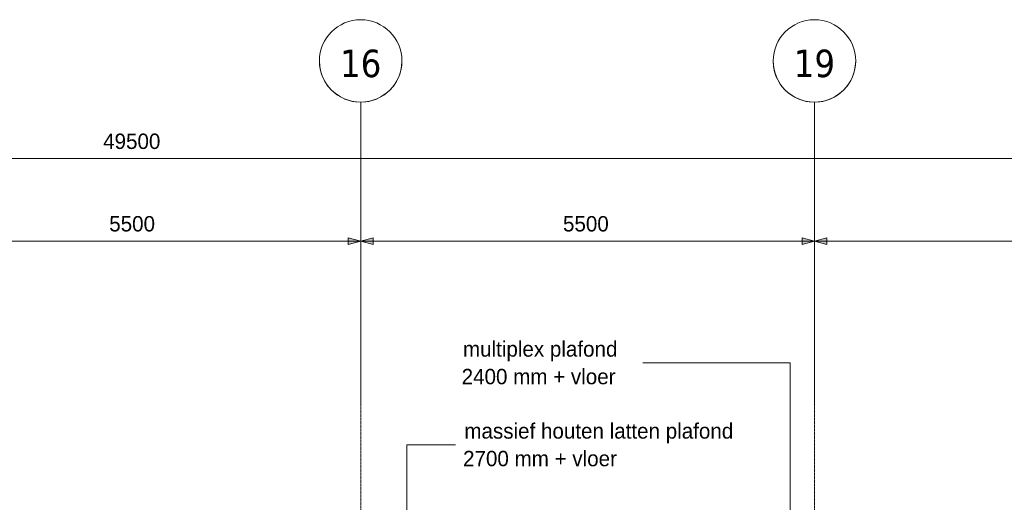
# Model space of a CAD drawing. Header units: millimetres. Extents: x 3625 to 92626, y -20577 to 42628.
# Tile 656 of 656: x 54879 to 66813, y 36777 to 42628. Entities that reach past the tile are written whole.
import ezdxf

# ---------------------------------------------------------------- set-up
doc = ezdxf.new("R2010")
doc.units = ezdxf.units.MM
doc.linetypes.add('stramien', pattern=[22.225, 12.7, -3.175, 3.175, -3.175])
for name, color, linetype, lineweight in [('A-ANNO-DIMS', 1, 'Continuous', 18), ('A-ANNO-DIMS-100', 1, 'Continuous', 18), ('A-CLNG-IDEN', 6, 'Continuous', 18), ('S-GRID', 1, 'Continuous', 18)]:
    doc.layers.add(name, color=color, linetype=linetype, lineweight=lineweight)
doc.styles.add('Frutiger_3', font='txt', dxfattribs={"height": 186.571782})
doc.styles.add('Tahoma', font='TAHOMA.TTF', dxfattribs={"height": 333.256173})
doc.dimstyles.new('00_KU_2_5mm_-_pijl', dxfattribs={"dimscale": 304.8, "dimtxt": 250, "dimasz": 0.492126, "dimexe": 0.590551, "dimexo": 0.0625, "dimgap": 0.164042, "dimtad": 1, "dimdec": 0, "dimzin": 0, "dimdsep": 46, "dimtxsty": 'Frutiger_3', "dimsah": 1, "dimcen": 0.09, "dimdle": 0.590551, "dimazin": 0, "dimtfac": 1, "dimtdec": 0, "dimtix": 1, "dimtmove": 0, "dimatfit": 3, "dimfxl": 0.590551, "dimfxlon": 1, "dimtvp": 1, "dimtolj": 1, "dimtzin": 0, "dimarcsym": 2})

# ---------------------------------------------------------------- blocks, each defined once
blk = doc.blocks.new('Grid - 5 mm-3639987-Plotview plafond tweede verdieping - 1 op 100')
at = {"layer": 'S-GRID'}
blk.add_circle((0, 0), 5, dxfattribs=at)
for start, end in [(360, 180), (180, 360)]:
    blk.add_arc((0, 0), 5, start, end, dxfattribs=at)
blk = doc.blocks.new('DIMBLOCK1-Plotview plafond tweede verdieping - 1 op 100')
at = {"layer": 'A-ANNO-DIMS-100', "transparency": 16777216}
for points in [[(31512, 40943), (31662, 40903), (31662, 40984)], [(81012, 40943), (80862, 40984), (80862, 40903)]]:
    blk.add_hatch(color=256, dxfattribs=at).paths.add_polyline_path(points, flags=0)
for p, q in [((31512, 41123), (31512, 40763)), ((31512, 40943), (31512, 41123)), ((81012, 41123), (81012, 40763)), ((81012, 40943), (81012, 41123)), ((31332, 40943), (81192, 40943)), ((31662, 40984), (31512, 40943)), ((31512, 40943), (31662, 40903)), ((31662, 40903), (31662, 40984)), ((81012, 40943), (80862, 40984)), ((80862, 40984), (80862, 40903)), ((80862, 40903), (81012, 40943))]:
    blk.add_line(p, q, dxfattribs=at)
at = {"layer": 'A-ANNO-DIMS-100', "color": 0, "transparency": 16777216, "insert": (55890, 41247), "char_height": 186.6, "width": 892.41, "attachment_point": 1, "line_spacing_factor": 1.017696, "style": 'Frutiger_3'}
blk.add_mtext('49500', dxfattribs=at)
blk = doc.blocks.new('DIMBLOCK6-Plotview plafond tweede verdieping - 1 op 100')
at = {"layer": 'A-ANNO-DIMS-100', "transparency": 16777216}
for points in [[(53512, 39943), (53362, 39984), (53362, 39903)], [(53512, 39943), (53662, 39903), (53662, 39984)], [(59012, 39943), (58862, 39984), (58862, 39903)], [(59012, 39943), (59162, 39903), (59162, 39984)]]:
    blk.add_hatch(color=256, dxfattribs=at).paths.add_polyline_path(points, flags=0)
for p, q in [((53512, 40123), (53512, 39763)), ((53512, 39943), (53512, 40123)), ((59012, 40123), (59012, 39763)), ((59012, 39943), (59012, 40123)), ((53512, 39943), (53362, 39984)), ((53362, 39984), (53362, 39903)), ((53662, 39984), (53512, 39943)), ((53662, 39903), (53662, 39984)), ((59012, 39943), (58862, 39984)), ((58862, 39984), (58862, 39903)), ((59162, 39984), (59012, 39943)), ((59162, 39903), (59162, 39984)), ((53362, 39903), (53512, 39943)), ((53512, 39943), (59012, 39943)), ((53512, 39943), (53662, 39903)), ((58862, 39903), (59012, 39943)), ((59012, 39943), (59162, 39903))]:
    blk.add_line(p, q, dxfattribs=at)
at = {"layer": 'A-ANNO-DIMS-100', "color": 0, "transparency": 16777216, "insert": (55964, 40247), "char_height": 186.6, "width": 713.92, "attachment_point": 1, "line_spacing_factor": 1.017696, "style": 'Frutiger_3'}
blk.add_mtext('5500', dxfattribs=at)
blk = doc.blocks.new('DIMBLOCK7-Plotview plafond tweede verdieping - 1 op 100')
at = {"layer": 'A-ANNO-DIMS-100', "transparency": 16777216}
for points in [[(59012, 39943), (58862, 39984), (58862, 39903)], [(59012, 39943), (59162, 39903), (59162, 39984)], [(64512, 39943), (64362, 39984), (64362, 39903)], [(64512, 39943), (64662, 39903), (64662, 39984)]]:
    blk.add_hatch(color=256, dxfattribs=at).paths.add_polyline_path(points, flags=0)
for p, q in [((59012, 40123), (59012, 39763)), ((59012, 39943), (59012, 40123)), ((64512, 40123), (64512, 39763)), ((64512, 39943), (64512, 40123)), ((59012, 39943), (58862, 39984)), ((58862, 39984), (58862, 39903)), ((59162, 39984), (59012, 39943)), ((59162, 39903), (59162, 39984)), ((64512, 39943), (64362, 39984)), ((64362, 39984), (64362, 39903)), ((64662, 39984), (64512, 39943)), ((64662, 39903), (64662, 39984)), ((58862, 39903), (59012, 39943)), ((59012, 39943), (64512, 39943)), ((59012, 39943), (59162, 39903)), ((64362, 39903), (64512, 39943)), ((64512, 39943), (64662, 39903))]:
    blk.add_line(p, q, dxfattribs=at)
at = {"layer": 'A-ANNO-DIMS-100', "color": 0, "transparency": 16777216, "insert": (61464, 40247), "char_height": 186.6, "width": 713.92, "attachment_point": 1, "line_spacing_factor": 1.017696, "style": 'Frutiger_3'}
blk.add_mtext('5500', dxfattribs=at)
blk = doc.blocks.new('DIMBLOCK8-Plotview plafond tweede verdieping - 1 op 100')
at = {"layer": 'A-ANNO-DIMS-100', "transparency": 16777216}
for points in [[(64512, 39943), (64362, 39984), (64362, 39903)], [(64512, 39943), (64662, 39903), (64662, 39984)], [(70012, 39943), (69862, 39984), (69862, 39903)], [(70012, 39943), (70162, 39903), (70162, 39984)]]:
    blk.add_hatch(color=256, dxfattribs=at).paths.add_polyline_path(points, flags=0)
for p, q in [((64512, 40123), (64512, 39763)), ((64512, 39943), (64512, 40123)), ((70012, 40123), (70012, 39763)), ((70012, 39943), (70012, 40123)), ((64512, 39943), (64362, 39984)), ((64362, 39984), (64362, 39903)), ((64662, 39984), (64512, 39943)), ((64662, 39903), (64662, 39984)), ((70012, 39943), (69862, 39984)), ((69862, 39984), (69862, 39903)), ((70162, 39984), (70012, 39943)), ((70162, 39903), (70162, 39984)), ((64362, 39903), (64512, 39943)), ((64512, 39943), (70012, 39943)), ((64512, 39943), (64662, 39903)), ((69862, 39903), (70012, 39943)), ((70012, 39943), (70162, 39903))]:
    blk.add_line(p, q, dxfattribs=at)
at = {"layer": 'A-ANNO-DIMS-100', "color": 0, "transparency": 16777216, "insert": (66964, 40247), "char_height": 186.6, "width": 713.92, "attachment_point": 1, "line_spacing_factor": 1.017696, "style": 'Frutiger_3'}
blk.add_mtext('5500', dxfattribs=at)

msp = doc.modelspace()

# ---------------------------------------------------------------- linework, layer by layer
at = {"layer": 'A-CLNG-IDEN'}
for p, q in [((64219.5, 38467.2), (62431.5, 38467.2)), ((64219.5, 33467.1), (64219.5, 38467.2)), ((59569.6, 37473.5), (60161.8, 37473.5)), ((59569.6, 35199), (59569.6, 37473.5))]:
    msp.add_line(p, q, dxfattribs=at)
at = {"layer": 'S-GRID', "linetype": 'stramien'}
for p, q in [((59011.7, 41627.6), (59011.7, -3246.7)), ((64511.7, 41627.6), (64511.7, -3246.7))]:
    msp.add_line(p, q, dxfattribs=at)

# ---------------------------------------------------------------- block references
at = {"layer": 'S-GRID', "xscale": 99.99999999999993, "yscale": 99.99999999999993, "zscale": 99.99999999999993, "rotation": 180}
for p in [(59011.7, 42127.6), (64511.7, 42127.6)]:
    msp.add_blockref('Grid - 5 mm-3639987-Plotview plafond tweede verdieping - 1 op 100', p, dxfattribs=at)

# ---------------------------------------------------------------- texts
at = {"layer": 'A-CLNG-IDEN', "char_height": 186.572, "attachment_point": 1, "line_spacing_factor": 1.017696, "style": 'Frutiger_3'}
for s, insert, width in [('multiplex plafond', (60251.5, 38729.3), 2616), ('2400 mm + vloer', (60235.9, 38394.7), 2436), ('massief houten latten plafond', (60268.4, 37735.6), 4434), ('2700 mm + vloer', (60252.8, 37401), 2436)]:
    msp.add_mtext(s, dxfattribs=dict(at, insert=insert, width=width))

# ---------------------------------------------------------------- dimensions: what is measured, and where the dimension line sits
at = {"layer": 'A-ANNO-DIMS'}
for base, p1, p2, override, picture, middle in [((81011.7, 40943.5), (31511.7, 41123.5), (81011.7, 41123.5), {"dimpost": '<>', "dimfxl": 49500}, 'DIMBLOCK1-Plotview plafond tweede verdieping - 1 op 100', (56261.7, 41090)), ((59011.7, 39943.5), (53511.7, 40123.5), (59011.7, 40123.5), {"dimpost": '<>', "dimfxl": 5500}, 'DIMBLOCK6-Plotview plafond tweede verdieping - 1 op 100', (56261.7, 40090)), ((64511.7, 39943.5), (59011.7, 40123.5), (64511.7, 40123.5), {"dimpost": '<>', "dimfxl": 5500}, 'DIMBLOCK7-Plotview plafond tweede verdieping - 1 op 100', (61761.7, 40090)), ((70011.7, 39943.5), (64511.7, 40123.5), (70011.7, 40123.5), {"dimpost": '<>', "dimfxl": 5500}, 'DIMBLOCK8-Plotview plafond tweede verdieping - 1 op 100', (67261.7, 40090))]:
    dim = msp.add_linear_dim(base=base, p1=p1, p2=p2, dimstyle='00_KU_2_5mm_-_pijl', override=override, dxfattribs=at)
    dim.commit()
    dim.dimension.update_dxf_attribs({"geometry": picture, "text_midpoint": middle})

# ---------------------------------------------------------------- next in the draw order: texts
at = {"layer": 'S-GRID', "char_height": 333.26, "width": 604.77, "attachment_point": 2, "line_spacing_factor": 1.000232, "style": 'Tahoma', "bg_fill": 3, "box_fill_scale": 1.25, "bg_fill_color": 0, "bg_fill_transparency": 0}
for s, insert in [('16', (59011.8, 42264.5)), ('19', (64511.8, 42264.5))]:
    msp.add_mtext(s, dxfattribs=dict(at, insert=insert))

doc.saveas('drawing.dxf')
